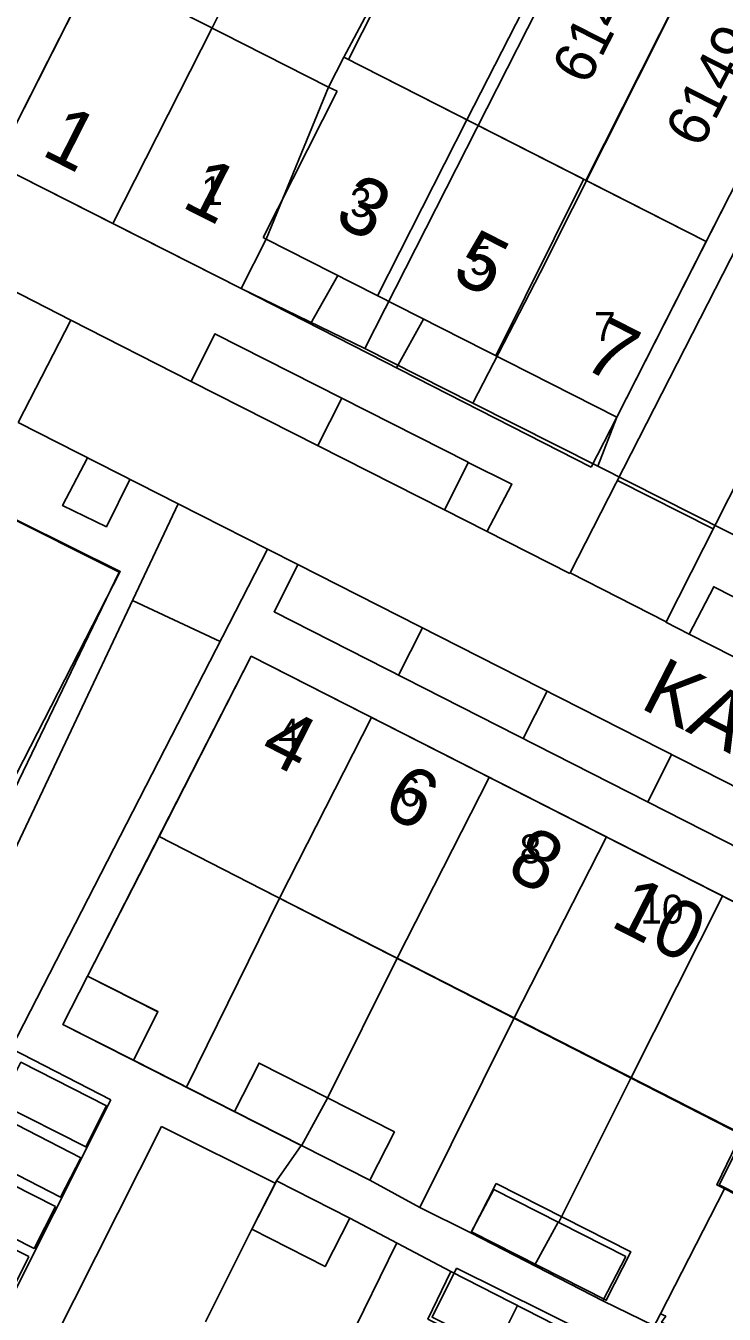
# Model space of a CAD drawing. Extents: x 148816 to 151297, y 399515 to 402500.
# Drawn here: x 150397.3 to 150427.5, y 399595.6 to 399651.4 of the extents above; entities that cross this region are included whole.
import ezdxf

# ---------------------------------------------------------------- set-up
doc = ezdxf.new("R2010")
doc.units = 0
for name, color, linetype in [('B01 Hoofdgebouw  [D] Norm', 7, 'Continuous'), ('B01 Hoofdgebouw  [T] Norm', 7, 'Continuous'), ('B01 hoofgebouw', 7, 'Continuous'), ('B02 Bijgebouw  [D] Norm', 7, 'Continuous'), ('B07 Tussenmuur  [D] Norm', 7, 'Continuous'), ('G01 perceelsgrens', 7, 'Continuous'), ('T04 Haag heg  [D] Gem', 7, 'Continuous'), ('V00 Kant verharding algemeen  [T] Norm', 7, 'Continuous'), ('V00 Kant verharding algemeen secundair  [D] Gem', 7, 'Continuous'), ('V00 Kant verharding algemeen secundair  [T] Gem', 7, 'Continuous'), ('V00 Kant verharding algemeen secundair  [T] Norm', 7, 'Continuous'), ('Z01 perceelnummer', 7, 'Continuous'), ('Z02 huisnummer', 7, 'Continuous'), ('Z02 Huisnummer  [Tekst] Norm', 7, 'Continuous'), ('Z06 straatnaam', 7, 'Continuous')]:
    doc.layers.add(name, color=color, linetype=linetype)

msp = doc.modelspace()

# ---------------------------------------------------------------- linework, layer by layer
at = {"layer": 'B01 Hoofdgebouw  [D] Norm'}
msp.add_lwpolyline([(150407.51, 399614.06), (150428.279, 399603.459), (150427.21, 399601.249), (150437.874, 399595.85), (150438.46, 399596.841), (150440.496, 399601.056), (150443.11, 399599.73)], dxfattribs=at)
for points in [[(150423.268, 399598.151), (150417.555, 399601.054), (150416.562, 399599.174), (150422.275, 399596.22)], [(150421.511, 399594.518), (150415.697, 399597.497), (150414.703, 399595.439), (150420.188, 399592.638), (150420.061, 399592.435), (150420.34, 399592.307)], [(150427.506, 399594.004), (150424.815, 399595.303), (150424.993, 399595.557), (150424.764, 399595.659), (150423.568, 399593.372), (150426.386, 399591.895)]]:
    msp.add_lwpolyline(points, close=True, dxfattribs=at)
at = {"layer": 'B01 Hoofdgebouw  [T] Norm'}
for p, q in [((150410.775, 399648.611), (150410.401, 399648.79)), ((150407.701, 399642.21), (150407.565, 399642.279)), ((150403.06, 399616.34), (150407.05, 399624.14)), ((150407.05, 399624.14), (150432.89, 399610.99)), ((150407.51, 399614.06), (150403.06, 399616.34)), ((150398.89, 399608.2), (150399.97, 399610.29)), ((150399.97, 399610.29), (150403.01, 399608.75)), ((150403.01, 399608.75), (150401.95, 399606.65)), ((150401.95, 399606.65), (150398.89, 399608.2)), ((150406.33, 399604.42), (150407.39, 399606.52)), ((150407.39, 399606.52), (150413.25, 399603.54)), ((150412.18, 399601.45), (150406.33, 399604.42)), ((150413.25, 399603.54), (150412.18, 399601.45)), ((150407.08, 399599.33), (150408.15, 399601.42)), ((150408.15, 399601.42), (150411.32, 399599.81)), ((150411.32, 399599.81), (150410.25, 399597.71)), ((150410.25, 399597.71), (150407.08, 399599.33))]:
    msp.add_line(p, q, dxfattribs=at)
msp.add_lwpolyline([(150400.277, 399653.934), (150395.98, 399645.46), (150406.61, 399640.07), (150407.7, 399642.21), (150422.87, 399634.49), (150426.74, 399642.1), (150411.058, 399650.081), (150410.401, 399648.79)], close=True, dxfattribs=at)
at = {"layer": 'B01 hoofgebouw'}
for points in [[(150422.28, 399644.37), (150411.058, 399650.081), (150410.401, 399648.79), (150400.277, 399653.934), (150398.241, 399649.92)], [(150422.28, 399644.37), (150426.74, 399642.1), (150422.87, 399634.49), (150407.7, 399642.21), (150406.61, 399640.07), (150395.98, 399645.46), (150398.241, 399649.92)], [(150407.51, 399614.06), (150403.06, 399616.34), (150407.05, 399624.14), (150432.89, 399610.99), (150431.79, 399608.85), (150442.022, 399603.653), (150444.47, 399602.41), (150443.113, 399599.735)], [(150407.51, 399614.06), (150428.381, 399603.366), (150427.306, 399601.254), (150438.069, 399595.776), (150440.704, 399600.954), (150443.11, 399599.73)], [(150399.97, 399610.29), (150398.89, 399608.2), (150401.95, 399606.65), (150403.01, 399608.751), (150399.97, 399610.29)], [(150406.33, 399604.42), (150412.18, 399601.45), (150413.25, 399603.54), (150407.39, 399606.52), (150406.33, 399604.42)], [(150411.32, 399599.81), (150408.15, 399601.42), (150408.097, 399601.317), (150407.08, 399599.33), (150410.25, 399597.71), (150411.32, 399599.81)], [(150417.648, 399601.308), (150423.487, 399598.349), (150422.422, 399596.249), (150416.583, 399599.209), (150417.648, 399601.308)], [(150415.932, 399597.645), (150421.718, 399594.765), (150420.664, 399592.646), (150414.877, 399595.526), (150415.932, 399597.645)]]:
    msp.add_lwpolyline(points, dxfattribs=at)
at = {"layer": 'B02 Bijgebouw  [D] Norm'}
for p, q in [((150410.358, 399605.011), (150409.234, 399602.946)), ((150418.572, 399596.024), (150417.549, 399593.986))]:
    msp.add_line(p, q, dxfattribs=at)
msp.add_lwpolyline([(150420.341, 399599.638), (150419.307, 399597.754)], dxfattribs=at)
at = {"layer": 'B07 Tussenmuur  [D] Norm'}
for p, q in [((150405.361, 399651.356), (150401.064, 399642.882)), ((150405.361, 399651.356), (150401.064, 399642.882)), ((150410.775, 399648.611), (150407.564, 399642.279)), ((150410.775, 399648.611), (150407.564, 399642.279)), ((150416.382, 399647.367), (150412.512, 399639.757)), ((150416.382, 399647.367), (150412.512, 399639.757)), ((150421.436, 399644.786), (150417.637, 399637.153)), ((150421.436, 399644.786), (150417.637, 399637.153)), ((150412.259, 399621.489), (150408.27, 399613.672)), ((150412.259, 399621.489), (150408.27, 399613.672)), ((150417.351, 399618.898), (150413.37, 399611.069)), ((150417.351, 399618.898), (150413.37, 399611.069)), ((150422.425, 399616.316), (150418.43, 399608.486)), ((150422.425, 399616.316), (150418.43, 399608.486)), ((150427.454, 399613.756), (150423.491, 399605.903)), ((150427.454, 399613.756), (150423.491, 399605.903))]:
    msp.add_line(p, q, dxfattribs=at)
at = {"layer": 'G01 perceelsgrens'}
for points in [[(150417.833, 399662.776), (150411.058, 399650.081), (150410.401, 399648.79), (150407.7, 399642.21), (150406.61, 399640.07)], [(150401.784, 399660.745), (150408.355, 399657.381), (150405.365, 399651.354), (150401.056, 399642.886)], [(150423.411, 399660.002), (150411.971, 399637.47)], [(150401.056, 399642.886), (150395.98, 399645.46), (150369.727, 399658.826)], [(150428.04, 399657.67), (150426.57, 399654.72), (150419.56, 399640.747), (150416.643, 399635.109)], [(150422.054, 399632.373), (150422.87, 399634.49), (150431.83, 399652.11), (150433.33, 399655.03), (150428.04, 399657.67)], [(150363.782, 399646.99), (150365.49, 399645.85), (150374.08, 399641.54), (150384.39, 399636.31), (150388.409, 399634.246), (150401.38, 399627.808), (150395.396, 399616.146), (150388.973, 399619.431)], [(150406.61, 399640.07), (150401.056, 399642.886)], [(150411.971, 399637.47), (150406.61, 399640.07)], [(150411.971, 399637.47), (150416.643, 399635.109)], [(150416.643, 399635.109), (150422.054, 399632.373)], [(150422.054, 399632.373), (150430.34, 399628.184)], [(150405.07, 399595.32), (150407.08, 399599.33), (150408.15, 399601.42), (150409.214, 399602.956), (150398.89, 399608.2), (150399.97, 399610.29), (150407.05, 399624.14), (150432.89, 399610.99), (150431.79, 399608.85), (150444.47, 399602.41), (150447.263, 399600.827), (150446.573, 399599.519), (150447.44, 399599.19), (150455.26, 399595.21)]]:
    msp.add_lwpolyline(points, dxfattribs=at)
at = {"layer": 'T04 Haag heg  [D] Gem'}
for p, q in [((150421.945, 399658.254), (150416.382, 399647.367)), ((150426.603, 399654.786), (150421.529, 399644.739)), ((150404.244, 399605.482), (150408.27, 399613.672)), ((150410.363, 399592.656), (150413.341, 399598.706))]:
    msp.add_line(p, q, dxfattribs=at)
for points in [[(150417.758, 399662.827), (150411.256, 399649.98)], [(150410.358, 399605.011), (150413.37, 399611.069)], [(150414.353, 399600.269), (150418.43, 399608.486)], [(150420.361, 399599.628), (150423.491, 399605.903)], [(150424.764, 399595.659), (150427.544, 399601.08)]]:
    msp.add_lwpolyline(points, dxfattribs=at)
at = {"layer": 'V00 Kant verharding algemeen  [T] Norm'}
for p, q in [((150442.889, 399660.956), (150425.01, 399625.63)), ((150420.86, 399627.75), (150436.59, 399658.58)), ((150431.83, 399652.11), (150426.74, 399642.1)), ((150410.803, 399640.631), (150409.62, 399638.533)), ((150421.77, 399632.33), (150406.61, 399640.07)), ((150413.337, 399636.635), (150414.511, 399638.744)), ((150387.35, 399634.79), (150401.33, 399627.79)), ((150422.87, 399634.49), (150421.77, 399632.33)), ((150396.2, 399614.45), (150403.89, 399630.75)), ((150407.76, 399628.781), (150396.66, 399607.15)), ((150401.33, 399627.79), (150395.65, 399615.99)), ((150399.97, 399610.29), (150403.06, 399616.34)), ((150396.66, 399607.15), (150400.98, 399604.93)), ((150406.33, 399604.42), (150401.95, 399606.65)), ((150400.98, 399604.93), (150394.92, 399592.88)), ((150397.33, 399592.19), (150403.17, 399603.78)), ((150403.17, 399603.78), (150408.09, 399601.32))]:
    msp.add_line(p, q, dxfattribs=at)
for points in [[(150404.456, 399636.048), (150399.242, 399638.696)], [(150416.449, 399632.542), (150405.472, 399638.099), (150404.456, 399636.048)], [(150396.968, 399634.268), (150403.889, 399630.749)], [(150399.965, 399632.737), (150398.888, 399630.669), (150400.782, 399629.754), (150401.807, 399631.823)], [(150417.255, 399629.533), (150418.337, 399631.59), (150416.443, 399632.536), (150415.422, 399630.473)], [(150420.846, 399627.723), (150415.424, 399630.477)], [(150407.76, 399628.781), (150409.071, 399628.114)], [(150441.404, 399611.674), (150440.367, 399609.605), (150408.039, 399626.066), (150409.078, 399628.128)], [(150443.373, 399618.852), (150427.069, 399627.151), (150426.011, 399625.101)], [(150426.01, 399625.1), (150425.001, 399625.613)], [(150412.18, 399601.45), (150414.353, 399600.269), (150416.562, 399599.174)], [(150411.32, 399599.81), (150415.697, 399597.497)], [(150422.275, 399596.22), (150424.493, 399595.141)]]:
    msp.add_lwpolyline(points, dxfattribs=at)
at = {"layer": 'V00 Kant verharding algemeen secundair  [D] Gem'}
for p, q in [((150414.464, 399625.372), (150413.43, 399623.321)), ((150419.857, 399622.63), (150418.822, 399620.576)), ((150425.25, 399619.888), (150424.213, 399617.83))]:
    msp.add_line(p, q, dxfattribs=at)
at = {"layer": 'V00 Kant verharding algemeen secundair  [T] Gem'}
for p, q in [((150409.94, 399633.262), (150410.978, 399635.312)), ((150422.903, 399631.755), (150427.047, 399629.654)), ((150420.86, 399627.75), (150425.01, 399625.63)), ((150401.915, 399626.563), (150405.705, 399624.775))]:
    msp.add_line(p, q, dxfattribs=at)
for points in [[(150399.242, 399638.696), (150396.968, 399634.268)], [(150403.89, 399630.75), (150407.76, 399628.781)]]:
    msp.add_lwpolyline(points, dxfattribs=at)
for points in [[(150400.792, 399604.679), (150397.085, 399606.563), (150396.179, 399604.78), (150399.886, 399602.896)], [(150399.671, 399602.418), (150395.964, 399604.328), (150395.084, 399602.619), (150398.791, 399600.71)], [(150398.576, 399600.309), (150394.819, 399602.219), (150393.897, 399600.405), (150397.655, 399598.496)], [(150397.431, 399598.149), (150393.673, 399600.034), (150392.766, 399598.225), (150396.524, 399596.341)]]:
    msp.add_lwpolyline(points, close=True, dxfattribs=at)
at = {"layer": 'V00 Kant verharding algemeen secundair  [T] Norm'}
msp.add_line((150399.242, 399638.696), (150392.036, 399642.381), dxfattribs=at)
for points in [[(150415.424, 399630.477), (150404.456, 399636.048)], [(150409.071, 399628.114), (150441.404, 399611.674)], [(150442.245, 399616.854), (150426.01, 399625.1)]]:
    msp.add_lwpolyline(points, dxfattribs=at)

# ---------------------------------------------------------------- texts
at = {"layer": 'Z01 perceelnummer'}
for s, rotation, p in [('6148', 63.0244, (150421.598, 399648.819)), ('6149', 62.9176, (150426.504, 399646.09))]:
    msp.add_text(s, height=1.8, rotation=rotation, dxfattribs=at).set_placement(p)
at = {"layer": 'Z02 huisnummer'}
for s, rotation, p in [('1', 333.1275, (150397.907, 399645.882)), ('1', 333.1275, (150403.974, 399643.63)), ('3', 333.1275, (150410.561, 399642.916)), ('5', 333.1275, (150415.646, 399640.492)), ('7', 333.0504, (150421.291, 399636.695)), ('4', 333.0504, (150407.306, 399619.801)), ('6', 333.0504, (150412.633, 399617.371)), ('8', 333.0504, (150418.02, 399614.651)), ('10', 333.0504, (150422.531, 399612.484))]:
    msp.add_text(s, height=2.5, rotation=rotation, dxfattribs=at).set_placement(p)
at = {"layer": 'Z02 Huisnummer  [Tekst] Norm'}
for s, p in [('1', (150404.889, 399643.681)), ('3', (150411.33, 399643.171)), ('5', (150416.517, 399640.658)), ('7', (150421.89, 399637.795)), ('4', (150408.219, 399620.19)), ('6', (150413.446, 399617.648)), ('8', (150418.673, 399615.174)), ('10', (150423.9, 399612.565))]:
    msp.add_text(s, height=1.25, dxfattribs=at).set_placement(p)
at = {"layer": 'Z06 straatnaam'}
msp.add_text('KASTEELLAAN', height=2.5, rotation=332.8712, dxfattribs=at).set_placement((150423.823, 399621.936))

doc.saveas('drawing.dxf')
